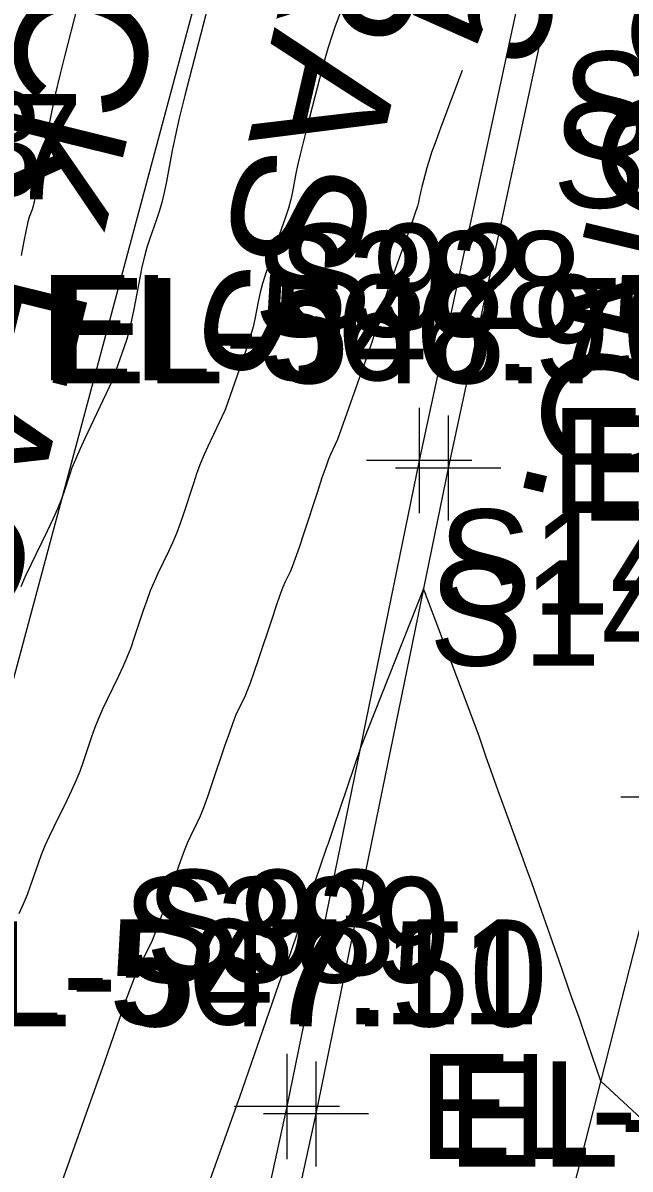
# Model space of a CAD drawing. Extents: x 1724534 to 1727318, y 657156 to 660047.
# Drawn here: x 1725597.8 to 1725620.89, y 659658.72 to 659702.31 of the extents above; entities that cross this region are included whole.
import ezdxf

# ---------------------------------------------------------------- set-up
doc = ezdxf.new("R2010")
doc.units = 0
for name, color, linetype in [('SURVEY - CONTOURS - Index with Text', 7, 'Continuous'), ('SURVEY - CONTOURS - Intermediate with optional Text', 7, 'Continuous'), ('SURVEY - DTM - Breaklines', 7, 'Continuous'), ('SURVEY - DTM - Breaklines - Points - Elevations', 7, 'Continuous'), ('SURVEY - DTM - Breaklines - Points - Locators', 7, 'Continuous'), ('SURVEY - DTM - Breaklines - Points - Numbers', 7, 'Continuous'), ('SURVEY - NON-TRANSPORTATION - Features - Points - Elevations', 7, 'Continuous'), ('SURVEY - NON-TRANSPORTATION - Features - Points - Numbers', 7, 'Continuous'), ('SURVEY - NON-TRANSPORTATION - Features Text', 7, 'Continuous'), ('SURVEY - TRANSPORTATION - Features', 7, 'Continuous'), ('SURVEY - TRANSPORTATION - Features - Points - Elevations', 7, 'Continuous'), ('SURVEY - TRANSPORTATION - Features - Points - Locators', 7, 'Continuous'), ('SURVEY - TRANSPORTATION - Features - Points - Numbers', 7, 'Continuous'), ('SURVEY - TRANSPORTATION - Features Text', 7, 'Continuous'), ('SURVEY - TRANSPORTATION - Roads', 7, 'Continuous'), ('SURVEY - TRANSPORTATION - Roads - Points - Locators', 7, 'Continuous'), ('SURVEY - TRANSPORTATION - Roads - Points - Numbers', 7, 'Continuous'), ('SURVEY - UTILITIES - Fiber Optic Cable (Underground) with Text', 7, 'Continuous'), ('SURVEY - VEGETATION - Features with Text', 7, 'Continuous')]:
    doc.layers.add(name, color=color, linetype=linetype)

msp = doc.modelspace()

# ---------------------------------------------------------------- linework, layer by layer
at = {"layer": 'SURVEY - CONTOURS - Index with Text'}
msp.add_lwpolyline([(1725614.505, 659700.498), (1725613.696, 659698.346), (1725613.501, 659697.82), (1725613.346, 659697.387), (1725613.233, 659697.046), (1725613.16, 659696.799), (1725612.973, 659696.077), (1725612.935, 659695.922), (1725612.906, 659695.797), (1725612.887, 659695.702), (1725612.847, 659695.49), (1725612.806, 659695.342), (1725612.711, 659695.055), (1725612.564, 659694.631), (1725612.364, 659694.069), (1725611.76, 659692.386), (1725611.559, 659691.821), (1725611.411, 659691.389), (1725611.314, 659691.09), (1725611.269, 659690.923), (1725611.218, 659690.655), (1725611.175, 659690.492), (1725611.084, 659690.206), (1725610.945, 659689.795), (1725610.758, 659689.261), (1725609.771, 659686.469), (1725609.498, 659685.893), (1725609.424, 659685.715), (1725609.317, 659685.419), (1725609.175, 659685.005), (1725608.999, 659684.474), (1725608.484, 659682.9), (1725608.307, 659682.365), (1725608.16, 659681.943), (1725608.045, 659681.631), (1725607.96, 659681.432), (1725607.775, 659681.049), (1725607.691, 659680.853), (1725607.577, 659680.552), (1725607.434, 659680.145), (1725607.262, 659679.633), (1725606.763, 659678.128), (1725606.589, 659677.613), (1725606.441, 659677.197), (1725606.319, 659676.88), (1725606.223, 659676.661), (1725606.001, 659676.211), (1725605.905, 659675.996), (1725605.786, 659675.689), (1725605.642, 659675.29), (1725605.473, 659674.799), (1725604.992, 659673.366), (1725604.822, 659672.872), (1725604.672, 659672.463), (1725604.543, 659672.139), (1725604.434, 659671.9), (1725604.172, 659671.378), (1725604.064, 659671.143), (1725603.938, 659670.83), (1725603.792, 659670.439), (1725603.628, 659669.97), (1725603.166, 659668.614), (1725603, 659668.142), (1725602.849, 659667.74), (1725602.712, 659667.409), (1725602.589, 659667.15), (1725602.283, 659666.552), (1725602.162, 659666.296), (1725602.028, 659665.977), (1725601.881, 659665.594), (1725601.722, 659665.148), (1725600.893, 659662.757), (1725600.123, 659660.592), (1725599.97, 659660.163), (1725599.015, 659657.489)], dxfattribs=at)
at = {"layer": 'SURVEY - CONTOURS - Intermediate with optional Text'}
for points in [[(1725611.985, 659708.312), (1725609.681, 659702.188), (1725609.547, 659701.805), (1725609.402, 659701.343), (1725609.246, 659700.802), (1725609.08, 659700.182), (1725608.623, 659698.424), (1725608.467, 659697.814), (1725608.341, 659697.304), (1725608.246, 659696.894), (1725608.182, 659696.583), (1725608.052, 659695.888), (1725607.989, 659695.603), (1725607.897, 659695.268), (1725607.776, 659694.884), (1725607.626, 659694.451), (1725607.188, 659693.23), (1725607.038, 659692.796), (1725606.916, 659692.407), (1725606.822, 659692.065), (1725606.756, 659691.769), (1725606.618, 659691.042), (1725606.553, 659690.748), (1725606.463, 659690.415), (1725606.348, 659690.04), (1725606.207, 659689.625), (1725605.503, 659687.637), (1725605.48, 659687.574), (1725604.829, 659686.201), (1725604.693, 659685.9), (1725604.557, 659685.565), (1725604.421, 659685.196), (1725604.284, 659684.793), (1725603.919, 659683.675), (1725603.78, 659683.269), (1725603.637, 659682.889), (1725603.491, 659682.536), (1725603.342, 659682.21), (1725602.939, 659681.375), (1725602.79, 659681.053), (1725602.647, 659680.711), (1725602.51, 659680.351), (1725602.378, 659679.971), (1725602.035, 659678.934), (1725601.901, 659678.551), (1725601.757, 659678.179), (1725601.603, 659677.819), (1725601.439, 659677.47), (1725600.989, 659676.555), (1725600.826, 659676.211), (1725600.675, 659675.863), (1725600.537, 659675.511), (1725600.411, 659675.156), (1725600.091, 659674.204), (1725599.963, 659673.845), (1725599.817, 659673.481), (1725599.654, 659673.114), (1725599.475, 659672.741), (1725598.973, 659671.742), (1725598.795, 659671.374), (1725598.636, 659671.019), (1725598.497, 659670.677), (1725598.377, 659670.347), (1725598.083, 659669.486), (1725597.96, 659669.153), (1725597.813, 659668.798), (1725597.641, 659668.422)], [(1725605, 659703.565), (1725604.225, 659700.584), (1725603.96, 659699.551), (1725603.747, 659698.686), (1725603.587, 659697.991), (1725603.478, 659697.465), (1725603.257, 659696.286), (1725603.172, 659695.864), (1725603.082, 659695.481), (1725602.988, 659695.137), (1725602.888, 659694.833), (1725602.616, 659694.075), (1725602.516, 659693.771), (1725602.42, 659693.426), (1725602.329, 659693.041), (1725602.243, 659692.616), (1725602.018, 659691.428), (1725601.932, 659691.004), (1725601.843, 659690.623), (1725601.75, 659690.285), (1725601.655, 659689.989), (1725601.248, 659688.839), (1725601.189, 659688.679), (1725600.728, 659687.709), (1725600.159, 659686.51), (1725599.962, 659686.085), (1725599.798, 659685.711), (1725599.668, 659685.387), (1725599.57, 659685.113), (1725599.353, 659684.45), (1725599.253, 659684.172), (1725599.115, 659683.836), (1725598.938, 659683.441), (1725598.724, 659682.988), (1725598.102, 659681.701), (1725597.89, 659681.252), (1725597.717, 659680.871)], [(1725599.883, 659702.961), (1725599.382, 659701.036), (1725599.203, 659700.327), (1725599.042, 659699.642), (1725598.899, 659698.981), (1725598.773, 659698.346), (1725598.463, 659696.684), (1725598.356, 659696.124), (1725598.268, 659695.693), (1725598.199, 659695.39), (1725598.15, 659695.215), (1725598.044, 659694.92), (1725597.994, 659694.745), (1725597.925, 659694.444), (1725597.837, 659694.017), (1725597.73, 659693.462)], [(1725622.697, 659659.364), (1725619.785, 659662.058), (1725619.124, 659663.989), (1725618.953, 659664.479), (1725618.68, 659665.238), (1725618.191, 659666.634), (1725617.358, 659669.023), (1725617.15, 659669.611), (1725616.956, 659670.152), (1725616.775, 659670.645), (1725616.148, 659672.346), (1725615.874, 659673.101), (1725615.404, 659674.427), (1725615.273, 659674.806), (1725615.152, 659675.179), (1725615.09, 659675.355), (1725614.965, 659675.696), (1725614.523, 659676.866), (1725613.183, 659680.395), (1725613.148, 659680.489), (1725613.118, 659680.568), (1725613.033, 659680.787), (1725610.638, 659674.744), (1725609.617, 659671.708), (1725609.424, 659671.143), (1725609.393, 659671.06), (1725609.371, 659671.014), (1725609.334, 659670.912), (1725609.088, 659670.202), (1725608.04, 659667.131), (1725607.884, 659666.682), (1725607.782, 659666.397), (1725607.735, 659666.274), (1725607.679, 659666.167), (1725607.632, 659666.048), (1725607.533, 659665.772), (1725607.38, 659665.339), (1725606.033, 659661.457), (1725602.598, 659651.842)]]:
    msp.add_lwpolyline(points, dxfattribs=at)
at = {"layer": 'SURVEY - DTM - Breaklines'}
msp.add_lwpolyline([(1725639.982, 659805.546), (1725635.79, 659784.47), (1725629.921, 659758.494), (1725625.443, 659739.387), (1725624.054, 659734.362), (1725618.103, 659709.974), (1725612.874, 659685.67), (1725607.844, 659661.097), (1725602.477, 659636.589), (1725597.046, 659612.281)], dxfattribs=at)
at = {"layer": 'SURVEY - DTM - Breaklines - Points - Locators'}
for p, q in [((1725612.874, 659687.67), (1725612.874, 659683.67)), ((1725614.874, 659685.67), (1725610.874, 659685.67)), ((1725607.844, 659663.097), (1725607.844, 659659.097)), ((1725609.844, 659661.097), (1725605.844, 659661.097))]:
    msp.add_line(p, q, dxfattribs=at)
at = {"layer": 'SURVEY - TRANSPORTATION - Features'}
msp.add_lwpolyline([(1725641.101, 659805.349), (1725636.902, 659784.236), (1725631.028, 659758.231), (1725626.544, 659739.104), (1725625.155, 659734.079), (1725619.206, 659709.701), (1725613.974, 659685.384), (1725608.945, 659660.816), (1725603.581, 659636.317), (1725598.147, 659611.998)], dxfattribs=at)
at = {"layer": 'SURVEY - TRANSPORTATION - Features - Points - Locators'}
for p, q in [((1725613.974, 659687.384), (1725613.974, 659683.384)), ((1725615.974, 659685.384), (1725611.974, 659685.384)), ((1725608.945, 659662.816), (1725608.945, 659658.816)), ((1725610.945, 659660.816), (1725606.945, 659660.816))]:
    msp.add_line(p, q, dxfattribs=at)
at = {"layer": 'SURVEY - TRANSPORTATION - Roads'}
msp.add_lwpolyline([(1725603.37, 659597.283), (1725609.346, 659620.521), (1725610.838, 659626.331), (1725616.118, 659647.682), (1725616.609, 659649.621), (1725622.545, 659672.869), (1725623.043, 659674.805), (1725627.074, 659690.284), (1725627.572, 659692.221), (1725631.909, 659709.685), (1725632.405, 659711.621), (1725638.875, 659736.793), (1725639.344, 659738.736), (1725642.879, 659754.334), (1725646.579, 659769.894), (1725647.02, 659771.844), (1725650.31, 659787.495), (1725650.689, 659789.457), (1725652.957, 659801.236), (1725653.303, 659803.205)], dxfattribs=at)
at = {"layer": 'SURVEY - TRANSPORTATION - Roads - Points - Locators'}
msp.add_line((1725624.545, 659672.869), (1725620.545, 659672.869), dxfattribs=at)
at = {"layer": 'SURVEY - UTILITIES - Fiber Optic Cable (Underground) with Text'}
msp.add_lwpolyline([(1725620.739, 659775.717), (1725611.515, 659729.876), (1725595.678, 659670.817), (1725588.852, 659637.987), (1725579.945, 659608.985), (1725572.052, 659574.699), (1725561.954, 659530.586), (1725538.949, 659448.715), (1725526.808, 659392.271), (1725505.744, 659313.434), (1725493.556, 659248.407)], dxfattribs=at)

# ---------------------------------------------------------------- texts
at = {"layer": 'SURVEY - CONTOURS - Index with Text'}
msp.add_text('545', height=5, rotation=69.3885, dxfattribs=at).set_placement((1725617.117, 659700.339))
at = {"layer": 'SURVEY - DTM - Breaklines - Points - Elevations'}
for s, p in [('EL-566.95', (1725598.428, 659688.724)), ('EL-544.28', (1725617.874, 659683.67)), ('EL-567.11', (1725592.744, 659664.22)), ('EL-543.65', (1725612.844, 659659.097))]:
    msp.add_text(s, height=4, dxfattribs=at).set_placement(p)
at = {"layer": 'SURVEY - DTM - Breaklines - Points - Numbers'}
for s, p in [('S343', (1725586.092, 659695.724)), ('S92', (1725607.49, 659690.67)), ('S93', (1725602.46, 659666.097))]:
    msp.add_text(s, height=4, dxfattribs=at).set_placement(p)
at = {"layer": 'SURVEY - NON-TRANSPORTATION - Features - Points - Elevations'}
for s, p in [('EL-548.70', (1725598.908, 659688.609)), ('EL-547.50', (1725593.069, 659664.147))]:
    msp.add_text(s, height=4, dxfattribs=at).set_placement(p)
at = {"layer": 'SURVEY - NON-TRANSPORTATION - Features - Points - Numbers'}
msp.add_text('S1647', height=4, dxfattribs=at).set_placement((1725584.62, 659695.609))
at = {"layer": 'SURVEY - NON-TRANSPORTATION - Features Text'}
msp.add_text('ROCK FACE', height=5, rotation=256.1526, dxfattribs=at).set_placement((1725600.59, 659713.963))
at = {"layer": 'SURVEY - TRANSPORTATION - Features - Points - Elevations'}
for s, p in [('EL-544.12', (1725618.974, 659683.384)), ('EL-543.50', (1725613.945, 659658.816))]:
    msp.add_text(s, height=4, dxfattribs=at).set_placement(p)
at = {"layer": 'SURVEY - TRANSPORTATION - Features - Points - Numbers'}
for s, p in [('S388', (1725606.591, 659690.384)), ('S389', (1725601.593, 659665.816))]:
    msp.add_text(s, height=4, dxfattribs=at).set_placement(p)
at = {"layer": 'SURVEY - TRANSPORTATION - Features Text'}
msp.add_text('CONC.', height=5, rotation=256.6327, dxfattribs=at).set_placement((1725621.668, 659705.002))
at = {"layer": 'SURVEY - TRANSPORTATION - Roads - Points - Numbers'}
for s, p in [('S1412', (1725618.284, 659697.221)), ('S1411', (1725617.944, 659695.284)), ('S1410', (1725613.582, 659679.805)), ('S1409', (1725613.242, 659677.869))]:
    msp.add_text(s, height=4, dxfattribs=at).set_placement(p)
at = {"layer": 'SURVEY - VEGETATION - Features with Text'}
msp.add_text('GRASS', height=5, rotation=256.97, dxfattribs=at).set_placement((1725609.63, 659711.94))

doc.saveas('drawing.dxf')
